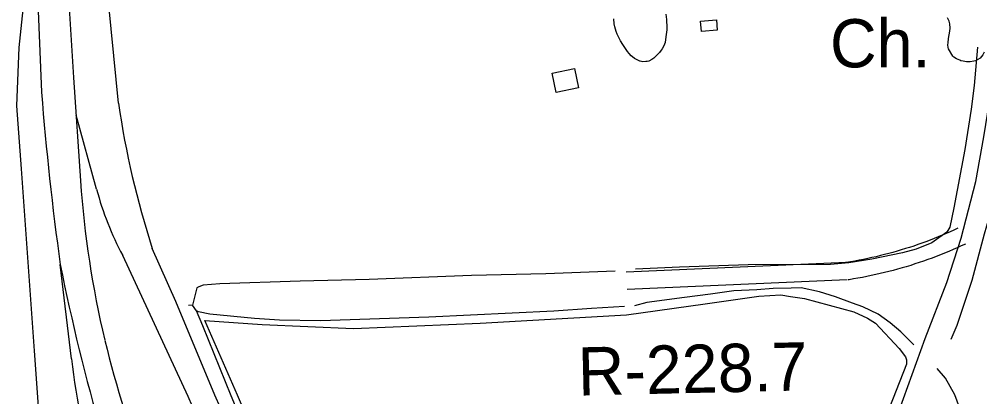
# Model space of a CAD drawing. Extents: x 3297716 to 3335574, y 688621 to 713991.
# Drawn here: x 3319601 to 3321253, y 706861 to 707510 of the extents above; entities that cross this region are included whole.
import ezdxf

# ---------------------------------------------------------------- set-up
doc = ezdxf.new("R2010")
doc.units = 0
for name, color, linetype in [('V-BLDG-OTLN', 7, 'Continuous'), ('V-DTCH-CNTR', 7, 'Continuous'), ('V-RIVR-RANG-IDEN', 7, 'Continuous'), ('V-ROAD-CNTR', 7, 'Continuous'), ('V-SITE-OTLN-IDEN', 7, 'Continuous'), ('V-SITE-VEGE', 7, 'Continuous'), ('V-TOPO-SHOR', 7, 'Continuous')]:
    doc.layers.add(name, color=color, linetype=linetype)

msp = doc.modelspace()

# ---------------------------------------------------------------- linework, layer by layer
at = {"layer": 'V-BLDG-OTLN'}
for points in [[(3320772.3, 707506.7), (3320799.6, 707509), (3320801.2, 707490.9), (3320773.9, 707488.5)], [(3320524, 707383.9), (3320517.1, 707417), (3320555.6, 707425), (3320562.4, 707391.8)]]:
    msp.add_lwpolyline(points, close=True, dxfattribs=at)
at = {"layer": 'V-DTCH-CNTR'}
msp.add_lwpolyline([(3320069.8, 706647), (3319976.3, 706863.6), (3319919.9, 706992), (3320018.6, 706985), (3320175.8, 706978.2), (3320393.5, 706987.4), (3320645.3, 707001.5), (3320780.6, 707020.5), (3320872.4, 707033.9), (3320910.5, 707036.1), (3320926.8, 707033.4), (3320951.4, 707029.5), (3321035.8, 707006.7), (3321059.7, 706996), (3321073.4, 706987.2), (3321113.7, 706943.8), (3321124.7, 706929.6), (3321126.7, 706924.1), (3321126.8, 706916.6), (3321049.4, 706719.6)], dxfattribs=at)
at = {"layer": 'V-ROAD-CNTR'}
for points in [[(3319423.2, 712205), (3319431.1, 712024.6), (3319452.3, 711724), (3319471.1, 711433.8), (3319475.9, 711305), (3319509.5, 710784.1), (3319530, 710456), (3319546.3, 710208.9), (3319558.3, 710026.2), (3319565.2, 709880.1), (3319575.7, 709725.1), (3319582.8, 709519.2), (3319592.9, 709284.4), (3319593.4, 709073.6), (3319601.6, 708833.2), (3319597.7, 708635.5), (3319598.5, 708364.8), (3319604.9, 708160.1), (3319612.5, 707938.6), (3319623.4, 707776.6), (3319639.2, 707384.2)], [(3319771.5, 707365.4), (3319734.4, 707744), (3319716.7, 707991.7), (3319712.2, 708128.7), (3319711, 708254.1)], [(3319671.6, 707777.2), (3319694.1, 707409.9), (3319706.4, 707231.8)], [(3320656.8, 705631.6), (3320682.1, 705649.3), (3320686.6, 705684.5), (3320760, 705914.1), (3320899.6, 706259.2), (3321054.5, 706671.8), (3321158.5, 706960.8), (3321196.1, 707057.1), (3321220.5, 707133.6), (3321245.5, 707231), (3321259.7, 707307.5), (3321281.6, 707446), (3321283.9, 707525.1), (3321282.4, 707642.7), (3321277.9, 707722.7)], [(3319626.2, 707706.5), (3319600, 707461.1), (3319596, 707360.7), (3319604.3, 707252.4), (3319626.9, 706939.5), (3319643.4, 706707.6), (3319675.3, 706290.5)], [(3319734, 707217.7), (3319698.6, 707345.2)], [(3321215, 707150.5), (3321208.2, 707147.3), (3321201.4, 707144.3), (3321194.6, 707141.3), (3321187.7, 707138.3), (3321180.8, 707135.5), (3321173.9, 707132.7), (3321167, 707130), (3321160, 707127.4), (3321153, 707124.8), (3321146, 707122.4), (3321138.9, 707119.9), (3321131.8, 707117.6), (3321124.7, 707115.4), (3321117.6, 707113.2), (3321110.4, 707111.1), (3321103.3, 707109), (3321096.1, 707107.1), (3321088.9, 707105.2), (3321081.6, 707103.4), (3321074.4, 707101.6), (3321067.1, 707100), (3321059.8, 707098.4), (3321052.5, 707096.9), (3321045.2, 707095.5), (3321037.9, 707094.1), (3321030.5, 707092.9), (3321023.1, 707091.7), (3321021.4, 707091.4)], [(3321227.7, 707123.3), (3321220.7, 707120), (3321213.6, 707116.8), (3321206.5, 707113.7), (3321199.3, 707110.7), (3321192.1, 707107.7), (3321184.9, 707104.8), (3321177.7, 707102), (3321170.4, 707099.3), (3321163.1, 707096.6), (3321155.8, 707094), (3321148.4, 707091.5), (3321141.1, 707089.1), (3321133.7, 707086.7), (3321126.2, 707084.4), (3321118.8, 707082.2), (3321111.3, 707080.1), (3321103.8, 707078.1), (3321096.3, 707076.1), (3321088.7, 707074.2), (3321081.2, 707072.4), (3321073.6, 707070.7), (3321066, 707069.1), (3321058.4, 707067.5), (3321050.8, 707066), (3321043.1, 707064.6), (3321035.5, 707063.3), (3321027.8, 707062), (3321026, 707061.8)], [(3320360, 705840.6), (3320220.3, 706155.6), (3320102.8, 706397), (3320003.1, 706603.3), (3319891.3, 706861.3), (3319778.8, 707103.6)], [(3320336, 705990.5), (3320151.1, 706392.4), (3320034.9, 706645.6), (3319937.1, 706863.3), (3319870.3, 707024.4), (3319829.7, 707115.9)], [(3319690.7, 706925.8), (3319671.4, 707087.9)], [(3321023.1, 707091.6), (3320644.7, 707075.1)], [(3321024.4, 707061.6), (3320646, 707045.2)]]:
    msp.add_lwpolyline(points, dxfattribs=at)
for centre, radius, start, end in [((3324890.8, 707804.8), 5268.4, 184.5786, 187.8205), ((3321284.5, 707586.9), 1529.1, 188.3283, 197.9422), ((3321387, 707347.6), 1684.6, 183.9429, 193.3695), ((3320230.4, 707346.6), 512.8, 194.5568, 208.279), ((3323378.4, 707841), 3782.8, 191.483, 196.0264), ((3321859.7, 707477.8), 2174.6, 193.8398, 200.3556), ((3321558, 707157.2), 1881.5, 187.0644, 193.6997)]:
    msp.add_arc(centre, radius, start, end, dxfattribs=at)
at = {"layer": 'V-SITE-VEGE'}
for points in [[(3320712.5, 707518.8), (3320713.7, 707509.5), (3320714.1, 707504.7), (3320714.4, 707499.9)], [(3320706.5, 707458.7), (3320704.8, 707456.4), (3320702.1, 707452.9), (3320696.2, 707446.7), (3320692.1, 707443.2), (3320688.4, 707440.6), (3320683.3, 707438), (3320680.6, 707437.3), (3320678.4, 707437), (3320673.2, 707436.8), (3320668.8, 707437.5), (3320668, 707437.8), (3320658.8, 707442.6), (3320655.5, 707445.1), (3320653.2, 707447.2), (3320649.5, 707451.1), (3320646.8, 707454.2), (3320640.9, 707462.7), (3320638.7, 707466.6), (3320634.7, 707473), (3320632.5, 707477.4), (3320629.2, 707484.4), (3320627.3, 707488.9), (3320625.2, 707496.6), (3320624.1, 707502), (3320623.2, 707510.7)], [(3320714.4, 707499.9), (3320714.2, 707491.7), (3320713.5, 707483.7), (3320712.4, 707475.1), (3320711.4, 707469.9), (3320709.3, 707464), (3320706.5, 707458.7)], [(3321242.4, 707437.7), (3321236.1, 707436.5), (3321229.5, 707436.8), (3321223.7, 707437.6), (3321220.2, 707438.6), (3321218.2, 707439.3), (3321215.2, 707440.6), (3321212.7, 707441.9), (3321208, 707444.5), (3321206, 707446.1), (3321198.9, 707458.8), (3321198.2, 707461.3), (3321197.8, 707465.7), (3321197.9, 707469.5), (3321198.6, 707476.5), (3321201.1, 707489.4), (3321201.7, 707494.6), (3321201.2, 707501.8), (3321199.8, 707506.3), (3321196.8, 707512.2)], [(3321260, 707453), (3321257.6, 707448.7), (3321253, 707443.1), (3321248.9, 707440.5), (3321245, 707438.6), (3321242.4, 707437.7)]]:
    msp.add_lwpolyline(points, dxfattribs=at)
at = {"layer": 'V-TOPO-SHOR'}
for points in [[(3321248.6, 707462.1), (3321242.6, 707395.8), (3321238, 707355.1), (3321226.9, 707285.8), (3321207.7, 707185.5), (3321200.8, 707152.3), (3321195.6, 707143.9), (3321170.2, 707125.2), (3321143.3, 707114.5), (3321119.9, 707108.2), (3321067.2, 707097.6), (3321027.1, 707091.1), (3320995.8, 707088.2), (3320854.4, 707087.6), (3320736.2, 707083.6), (3320660.4, 707080.1)], [(3321406.4, 707436.6), (3321396.3, 707421.2), (3321387.5, 707407.9), (3321319.1, 707295), (3321296.6, 707257.4), (3321289.4, 707240.8), (3321284.1, 707223), (3321260.2, 707140.5), (3321238.6, 707060.7), (3321213, 706983.3), (3321202.6, 706959.4)], [(3320625.8, 707076.5), (3320506.5, 707072.3), (3320378.8, 707069), (3320202.8, 707062.1), (3320083.9, 707059.5), (3319945.9, 707054.8), (3319917.4, 707052.6), (3319909.9, 707049.8), (3319906.5, 707047.8), (3319898.8, 707018.1)], [(3321139.2, 706950.2), (3321116.9, 706972.5), (3321098.4, 706987.6), (3321077.8, 707002.7), (3321051.3, 707015.2), (3321033.4, 707021.7), (3321004.2, 707032.8), (3320977, 707041.3), (3320945.3, 707047.8), (3320928.1, 707047.7), (3320897, 707046.9), (3320869.2, 707044.8), (3320829.5, 707042.6), (3320789.8, 707037.1), (3320744.9, 707031.6), (3320680.1, 707022.7), (3320659, 707017.2)], [(3320520.1, 707008.1), (3320305.4, 706997.6), (3320119.2, 706991.2), (3320048.5, 706992.3), (3320005.6, 706995.5), (3319928.8, 707002.6), (3319909.1, 707006.6), (3319905.7, 707008.6), (3319898.8, 707018.1), (3319892, 707017.4)], [(3320026.4, 706716.3), (3319965.2, 706862.1), (3319916.4, 706982.9), (3319905.7, 707008.6)], [(3320641.4, 707015.8), (3320584.9, 707012.3), (3320520.1, 707008.1)], [(3321165.7, 706303.2), (3321196.4, 706402.6), (3321207.4, 706442.4), (3321213.2, 706468.8), (3321221.6, 706510.6), (3321228.8, 706541), (3321237.7, 706605.2), (3321241.5, 706648.3), (3321244.6, 706686.6), (3321243.8, 706715.1), (3321240.4, 706748.1), (3321235.6, 706775.2), (3321226.8, 706813.6), (3321217.5, 706842), (3321209.4, 706863.8), (3321193.4, 706892.8), (3321179.5, 706909.6)]]:
    msp.add_lwpolyline(points, dxfattribs=at)

# ---------------------------------------------------------------- texts
at = {"layer": 'V-RIVR-RANG-IDEN'}
msp.add_text('R-228.7', height=83, rotation=1.333, dxfattribs=at).set_placement((3320562.3, 706862.6))
at = {"layer": 'V-SITE-OTLN-IDEN'}
msp.add_text('Ch.', height=83, dxfattribs=at).set_placement((3320995, 707427))

doc.saveas('drawing.dxf')
